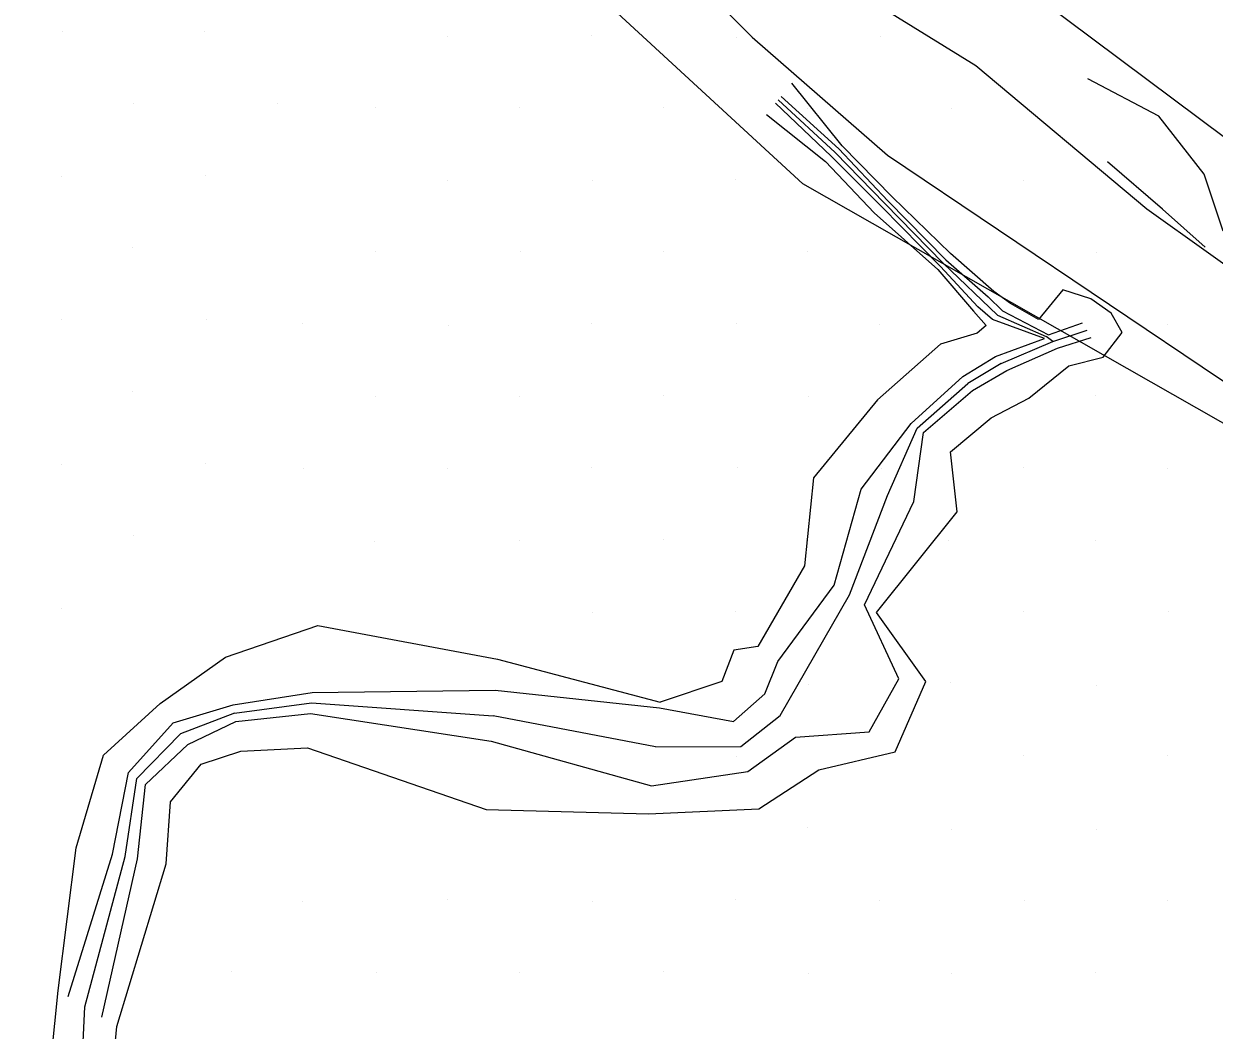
# Model space of a CAD drawing. Extents: x 1602514 to 1609837, y 863887 to 871157.
# Drawn here: x 1606037.2 to 1606212.5, y 865798.3 to 865946.5 of the extents above; entities that cross this region are included whole.
import ezdxf

# ---------------------------------------------------------------- set-up
doc = ezdxf.new("R2010")
doc.units = 0
for name, color, linetype in [('Survey-Entrances', 7, 'Continuous'), ('Survey-Flow line', 7, 'Continuous'), ('Survey-Ridge Lines', 7, 'Continuous'), ('Survey-Spot dirt', 7, 'Continuous'), ('Survey-Vegetation trees', 7, 'Continuous')]:
    doc.layers.add(name, color=color, linetype=linetype)

msp = doc.modelspace()

# ---------------------------------------------------------------- linework, layer by layer
at = {"layer": 'Survey-Entrances'}
for points in [[(1605874.24, 866215.49), (1605913.65, 866199.23), (1605935.58, 866185.16), (1605958.16, 866164.19), (1605974.98, 866146.63), (1605998.7, 866117.05), (1606035.1, 866072.5), (1606068.65, 866035.27), (1606104.47, 866001.05), (1606132.91, 865973.33), (1606151.35, 865956.5), (1606177.35, 865940.41), (1606202.53, 865919.27), (1606220.73, 865906.35), (1606236.49, 865900.74), (1606251.35, 865897.57), (1606273.45, 865882.37), (1606297.99, 865863.83), (1606322.52, 865847.66), (1606339.42, 865830.91), (1606374.43, 865812.05), (1606392.71, 865802.22), (1606466.05, 865757.66)], [(1605874.24, 866215.49), (1605913.65, 866199.23), (1605935.58, 866185.16), (1605958.16, 866164.19), (1605974.98, 866146.63), (1605998.7, 866117.05), (1606035.1, 866072.5), (1606068.65, 866035.27), (1606104.47, 866001.05), (1606132.91, 865973.33), (1606151.35, 865956.5), (1606177.35, 865940.41), (1606202.53, 865919.27), (1606220.73, 865906.35), (1606236.49, 865900.74), (1606251.35, 865897.57), (1606273.45, 865882.37), (1606297.99, 865863.83), (1606322.52, 865847.66), (1606339.42, 865830.91), (1606374.43, 865812.05), (1606392.71, 865802.22), (1606466.05, 865757.66)], [(1605980.44, 866121.09), (1606019.19, 866074.99), (1606085.73, 866003.01), (1606144.44, 865944.55), (1606164.35, 865927.19), (1606213.4, 865894.19), (1606253.63, 865868.44), (1606340.93, 865816.94), (1606394.59, 865787.87), (1606454.14, 865751.62), (1606496.71, 865723.41), (1606531.8, 865703.74), (1606585.26, 865664.88), (1606641.47, 865621.48)], [(1605980.44, 866121.09), (1606019.19, 866074.99), (1606085.73, 866003.01), (1606144.44, 865944.55), (1606164.35, 865927.19), (1606213.4, 865894.19), (1606253.63, 865868.44), (1606340.93, 865816.94), (1606394.59, 865787.87), (1606454.14, 865751.62), (1606496.71, 865723.41), (1606531.8, 865703.74), (1606585.26, 865664.88), (1606641.47, 865621.48)]]:
    msp.add_lwpolyline(points, dxfattribs=at)
at = {"layer": 'Survey-Flow line'}
for p, q in [((1606188.71, 865899.74), (1606187.75, 865900.48)), ((1606188.71, 865899.74), (1606187.75, 865900.48)), ((1606181.12, 865896.51), (1606176.18, 865893.56)), ((1606181.12, 865896.51), (1606176.18, 865893.56)), ((1606068.23, 865845.02), (1606060.26, 865841.99)), ((1606068.23, 865845.02), (1606060.26, 865841.99)), ((1606130.19, 865840.06), (1606106.3, 865844.63)), ((1606130.19, 865840.06), (1606106.3, 865844.63))]:
    msp.add_line(p, q, dxfattribs=at)
for points in [[(1606148.29, 865935.34), (1606156.64, 865927.59), (1606163.95, 865920.06), (1606172.54, 865911.29), (1606180.56, 865903.63), (1606187.75, 865900.48)], [(1606148.29, 865935.34), (1606156.64, 865927.59), (1606163.95, 865920.06), (1606172.54, 865911.29), (1606180.56, 865903.63), (1606187.75, 865900.48)], [(1606181.12, 865896.51), (1606188.71, 865899.74), (1606193.75, 865901.42)], [(1606181.12, 865896.51), (1606188.71, 865899.74), (1606193.75, 865901.42)], [(1606130.2, 865840.06), (1606142.76, 865840.11), (1606148.58, 865844.67), (1606158.75, 865862.43), (1606164.37, 865877.08), (1606168.74, 865887), (1606176.18, 865893.56)], [(1606130.2, 865840.06), (1606142.76, 865840.11), (1606148.58, 865844.67), (1606158.75, 865862.43), (1606164.37, 865877.08), (1606168.74, 865887), (1606176.18, 865893.56)], [(1606068.23, 865845.02), (1606079.53, 865846.54), (1606106.3, 865844.63)], [(1606068.23, 865845.02), (1606079.53, 865846.54), (1606106.3, 865844.63)], [(1606045.16, 865780.13), (1606046.19, 865801.76), (1606052.1, 865823.9), (1606053.85, 865835.39), (1606060.26, 865841.99)], [(1606045.16, 865780.13), (1606046.19, 865801.76), (1606052.1, 865823.9), (1606053.85, 865835.39), (1606060.26, 865841.99)]]:
    msp.add_lwpolyline(points, dxfattribs=at)
at = {"layer": 'Survey-Ridge Lines'}
for points in [[(1606213.79, 865916), (1606210.99, 865924.4), (1606204.32, 865932.93), (1606193.84, 865938.45)], [(1606213.79, 865916), (1606210.99, 865924.4), (1606204.32, 865932.93), (1606193.84, 865938.45)], [(1606129.19, 865830.19), (1606145.41, 865830.95), (1606154.27, 865836.69), (1606165.5, 865839.32), (1606170.03, 865849.69), (1606162.77, 865859.83), (1606174.63, 865874.67), (1606173.63, 865883.52), (1606179.65, 865888.5), (1606185.16, 865891.4), (1606191.08, 865896.19), (1606196.13, 865897.43), (1606198.93, 865901.06), (1606197.29, 865903.92), (1606194.31, 865906.05), (1606190.17, 865907.38), (1606186.58, 865902.98), (1606182.48, 865905.33), (1606180.01, 865907.09), (1606173.65, 865912.7), (1606165.07, 865921.04), (1606157.69, 865928.57), (1606150.29, 865937.81)], [(1606129.19, 865830.19), (1606145.41, 865830.95), (1606154.27, 865836.69), (1606165.5, 865839.32), (1606170.03, 865849.69), (1606162.77, 865859.83), (1606174.63, 865874.67), (1606173.63, 865883.52), (1606179.65, 865888.5), (1606185.16, 865891.4), (1606191.08, 865896.19), (1606196.13, 865897.43), (1606198.93, 865901.06), (1606197.29, 865903.92), (1606194.31, 865906.05), (1606190.17, 865907.38), (1606186.58, 865902.98), (1606182.48, 865905.33), (1606180.01, 865907.09), (1606173.65, 865912.7), (1606165.07, 865921.04), (1606157.69, 865928.57), (1606150.29, 865937.81)], [(1606130.78, 865845.8), (1606141.69, 865843.79), (1606146.32, 865847.84), (1606148.2, 865852.61), (1606156.52, 865863.88), (1606160.49, 865878), (1606167.83, 865887.65), (1606175.47, 865894.58), (1606180.29, 865897.56), (1606187.47, 865900.2), (1606179.84, 865902.97), (1606177.67, 865904.84), (1606172.16, 865910.79), (1606163.48, 865919.65), (1606156.07, 865927.06), (1606147.89, 865934.84)], [(1606130.78, 865845.8), (1606141.69, 865843.79), (1606146.32, 865847.84), (1606148.2, 865852.61), (1606156.52, 865863.88), (1606160.49, 865878), (1606167.83, 865887.65), (1606175.47, 865894.58), (1606180.29, 865897.56), (1606187.47, 865900.2), (1606179.84, 865902.97), (1606177.67, 865904.84), (1606172.16, 865910.79), (1606163.48, 865919.65), (1606156.07, 865927.06), (1606147.89, 865934.84)], [(1606148.69, 865935.83), (1606157.2, 865928.11), (1606164.43, 865920.48), (1606172.93, 865911.78), (1606179.2, 865906.31), (1606181.3, 865904.27), (1606188.07, 865900.74), (1606193.1, 865902.48)], [(1606148.69, 865935.83), (1606157.2, 865928.11), (1606164.43, 865920.48), (1606172.93, 865911.78), (1606179.2, 865906.31), (1606181.3, 865904.27), (1606188.07, 865900.74), (1606193.1, 865902.48)], [(1606146.55, 865933.18), (1606155.24, 865926.27), (1606162.42, 865918.72), (1606171.8, 865910.33), (1606177.02, 865904.23), (1606178.88, 865902.11), (1606177.59, 865900.97), (1606172.17, 865899.38), (1606162.87, 865891.18), (1606153.48, 865879.65), (1606152.15, 865866.72), (1606145.29, 865854.84), (1606141.74, 865854.28), (1606139.98, 865849.68), (1606130.87, 865846.65)], [(1606146.55, 865933.18), (1606155.24, 865926.27), (1606162.42, 865918.72), (1606171.8, 865910.33), (1606177.02, 865904.23), (1606178.88, 865902.11), (1606177.59, 865900.97), (1606172.17, 865899.38), (1606162.87, 865891.18), (1606153.48, 865879.65), (1606152.15, 865866.72), (1606145.29, 865854.84), (1606141.74, 865854.28), (1606139.98, 865849.68), (1606130.87, 865846.65)], [(1606211.15, 865913.63), (1606204.84, 865919.25), (1606196.74, 865926.23)], [(1606211.15, 865913.63), (1606204.84, 865919.25), (1606196.74, 865926.23)], [(1606129.61, 865834.32), (1606143.82, 865836.43), (1606150.84, 865841.5), (1606161.66, 865842.27), (1606166.04, 865850.09), (1606160.98, 865860.99), (1606168.26, 865876.17), (1606169.65, 865886.36), (1606176.88, 865892.53), (1606181.95, 865895.46), (1606189.38, 865898.76), (1606194.37, 865900.35)], [(1606129.61, 865834.32), (1606143.82, 865836.43), (1606150.84, 865841.5), (1606161.66, 865842.27), (1606166.04, 865850.09), (1606160.98, 865860.99), (1606168.26, 865876.17), (1606169.65, 865886.36), (1606176.88, 865892.53), (1606181.95, 865895.46), (1606189.38, 865898.76), (1606194.37, 865900.35)], [(1606038.75, 865772.61), (1606041.2, 865776.14), (1606039.79, 865779.9), (1606042.24, 865804.19), (1606044.9, 865825.2), (1606048.92, 865838.85), (1606057.25, 865846.46), (1606066.9, 865853.27), (1606080.49, 865857.92), (1606106.93, 865852.98), (1606130.87, 865846.65)], [(1606038.75, 865772.61), (1606041.2, 865776.14), (1606039.79, 865779.9), (1606042.24, 865804.19), (1606044.9, 865825.2), (1606048.92, 865838.85), (1606057.25, 865846.46), (1606066.9, 865853.27), (1606080.49, 865857.92), (1606106.93, 865852.98), (1606130.87, 865846.65)], [(1606043.71, 865803.29), (1606050.27, 865824.24), (1606052.6, 865836.27), (1606059.19, 865843.6), (1606068.03, 865846.26), (1606079.66, 865848.08), (1606106.58, 865848.38), (1606130.78, 865845.8)], [(1606043.71, 865803.29), (1606050.27, 865824.24), (1606052.6, 865836.27), (1606059.19, 865843.6), (1606068.03, 865846.26), (1606079.66, 865848.08), (1606106.58, 865848.38), (1606130.78, 865845.8)], [(1606048.68, 865800.24), (1606053.94, 865823.58), (1606055.1, 865834.53), (1606061.35, 865840.41), (1606068.43, 865843.77), (1606079.4, 865844.99), (1606106.02, 865840.87), (1606129.61, 865834.32)], [(1606048.68, 865800.24), (1606053.94, 865823.58), (1606055.1, 865834.53), (1606061.35, 865840.41), (1606068.43, 865843.77), (1606079.4, 865844.99), (1606106.02, 865840.87), (1606129.61, 865834.32)], [(1606052.56, 865704.3), (1606048.5, 865719.88), (1606044.34, 865737.95), (1606055.34, 865748.18), (1606056.44, 865763.96), (1606049.14, 865780.3), (1606050.91, 865798.88), (1606058.14, 865822.82), (1606058.78, 865831.95), (1606063.32, 865837.5), (1606069.13, 865839.43), (1606078.97, 865839.91), (1606105.26, 865830.82), (1606129.19, 865830.19)], [(1606052.56, 865704.3), (1606048.5, 865719.88), (1606044.34, 865737.95), (1606055.34, 865748.18), (1606056.44, 865763.96), (1606049.14, 865780.3), (1606050.91, 865798.88), (1606058.14, 865822.82), (1606058.78, 865831.95), (1606063.32, 865837.5), (1606069.13, 865839.43), (1606078.97, 865839.91), (1606105.26, 865830.82), (1606129.19, 865830.19)]]:
    msp.add_lwpolyline(points, dxfattribs=at)
at = {"layer": 'Survey-Spot dirt'}
for p, q in [((1606042.83, 865945.39), (1606042.83, 865945.39)), ((1606042.83, 865945.39), (1606042.83, 865945.39)), ((1606063.83, 865945.38), (1606063.83, 865945.38)), ((1606063.83, 865945.38), (1606063.83, 865945.38)), ((1606099.58, 865944.7), (1606099.58, 865944.7)), ((1606099.58, 865944.7), (1606099.58, 865944.7)), ((1606120.79, 865944.79), (1606120.79, 865944.79)), ((1606120.79, 865944.79), (1606120.79, 865944.79)), ((1606142.06, 865944.56), (1606142.06, 865944.56)), ((1606142.06, 865944.56), (1606142.06, 865944.56)), ((1606163.36, 865944.63), (1606163.36, 865944.63)), ((1606163.36, 865944.63), (1606163.36, 865944.63)), ((1606053.33, 865934.85), (1606053.33, 865934.85)), ((1606053.33, 865934.85), (1606053.33, 865934.85)), ((1606074.51, 865934.76), (1606074.51, 865934.76)), ((1606074.51, 865934.76), (1606074.51, 865934.76)), ((1606088.97, 865934.18), (1606088.97, 865934.18)), ((1606088.97, 865934.18), (1606088.97, 865934.18)), ((1606110.23, 865934.17), (1606110.23, 865934.17)), ((1606110.23, 865934.17), (1606110.23, 865934.17)), ((1606131.39, 865934.16), (1606131.39, 865934.16)), ((1606131.39, 865934.16), (1606131.39, 865934.16)), ((1606152.53, 865934.05), (1606152.53, 865934.05)), ((1606152.53, 865934.05), (1606152.53, 865934.05)), ((1606173.84, 865934.13), (1606173.84, 865934.13)), ((1606173.84, 865934.13), (1606173.84, 865934.13)), ((1606042.7, 865924.12), (1606042.7, 865924.12)), ((1606042.7, 865924.12), (1606042.7, 865924.12)), ((1606063.97, 865924.25), (1606063.97, 865924.25)), ((1606063.97, 865924.25), (1606063.97, 865924.25)), ((1606099.59, 865923.5), (1606099.59, 865923.5)), ((1606099.59, 865923.5), (1606099.59, 865923.5)), ((1606120.9, 865923.43), (1606120.9, 865923.43)), ((1606120.9, 865923.43), (1606120.9, 865923.43)), ((1606141.93, 865923.6), (1606141.93, 865923.6)), ((1606141.93, 865923.6), (1606141.93, 865923.6)), ((1606184.4, 865923.51), (1606184.4, 865923.51)), ((1606184.4, 865923.51), (1606184.4, 865923.51)), ((1606053.2, 865913.57), (1606053.2, 865913.57)), ((1606053.2, 865913.57), (1606053.2, 865913.57)), ((1606089.02, 865912.96), (1606089.02, 865912.96)), ((1606089.02, 865912.96), (1606089.02, 865912.96)), ((1606110.35, 865912.95), (1606110.35, 865912.95)), ((1606110.35, 865912.95), (1606110.35, 865912.95)), ((1606131.35, 865912.94), (1606131.35, 865912.94)), ((1606131.35, 865912.94), (1606131.35, 865912.94)), ((1606152.52, 865912.98), (1606152.52, 865912.98)), ((1606152.52, 865912.98), (1606152.52, 865912.98)), ((1606195.07, 865912.89), (1606195.07, 865912.89)), ((1606195.07, 865912.89), (1606195.07, 865912.89)), ((1606042.81, 865902.96), (1606042.81, 865902.96)), ((1606042.81, 865902.96), (1606042.81, 865902.96)), ((1606064.05, 865902.97), (1606064.05, 865902.97)), ((1606064.05, 865902.97), (1606064.05, 865902.97)), ((1606078.3, 865902.39), (1606078.3, 865902.39)), ((1606078.3, 865902.39), (1606078.3, 865902.39)), ((1606099.66, 865902.17), (1606099.66, 865902.17)), ((1606099.66, 865902.17), (1606099.66, 865902.17)), ((1606120.71, 865902.35), (1606120.71, 865902.35)), ((1606120.71, 865902.35), (1606120.71, 865902.35)), ((1606142.17, 865902.39), (1606142.17, 865902.39)), ((1606142.17, 865902.39), (1606142.17, 865902.39)), ((1606163.19, 865902.31), (1606163.19, 865902.31)), ((1606163.19, 865902.31), (1606163.19, 865902.31)), ((1606205.65, 865902.27), (1606205.65, 865902.27)), ((1606205.65, 865902.27), (1606205.65, 865902.27)), ((1606053.26, 865892.43), (1606053.26, 865892.43)), ((1606053.26, 865892.43), (1606053.26, 865892.43)), ((1606088.96, 865891.66), (1606088.96, 865891.66)), ((1606088.96, 865891.66), (1606088.96, 865891.66)), ((1606110.21, 865891.68), (1606110.21, 865891.68)), ((1606110.21, 865891.68), (1606110.21, 865891.68)), ((1606131.37, 865891.74), (1606131.37, 865891.74)), ((1606131.37, 865891.74), (1606131.37, 865891.74)), ((1606152.71, 865891.68), (1606152.71, 865891.68)), ((1606152.71, 865891.68), (1606152.71, 865891.68)), ((1606173.8, 865891.76), (1606173.8, 865891.76)), ((1606173.8, 865891.76), (1606173.8, 865891.76)), ((1606195.02, 865891.77), (1606195.02, 865891.77)), ((1606195.02, 865891.77), (1606195.02, 865891.77)), ((1606042.67, 865881.63), (1606042.67, 865881.63)), ((1606042.67, 865881.63), (1606042.67, 865881.63)), ((1606063.99, 865881.74), (1606063.99, 865881.74)), ((1606063.99, 865881.74), (1606063.99, 865881.74)), ((1606078.44, 865881.04), (1606078.44, 865881.04)), ((1606078.44, 865881.04), (1606078.44, 865881.04)), ((1606099.51, 865881), (1606099.51, 865881)), ((1606099.51, 865881), (1606099.51, 865881)), ((1606120.77, 865881.17), (1606120.77, 865881.17)), ((1606120.77, 865881.17), (1606120.77, 865881.17)), ((1606142.27, 865881.19), (1606142.27, 865881.19)), ((1606142.27, 865881.19), (1606142.27, 865881.19)), ((1606163.42, 865881.12), (1606163.42, 865881.12)), ((1606163.42, 865881.12), (1606163.42, 865881.12)), ((1606184.34, 865881.25), (1606184.34, 865881.25)), ((1606184.34, 865881.25), (1606184.34, 865881.25)), ((1606205.52, 865881.12), (1606205.52, 865881.12)), ((1606205.52, 865881.12), (1606205.52, 865881.12)), ((1606053.31, 865871.23), (1606053.31, 865871.23)), ((1606053.31, 865871.23), (1606053.31, 865871.23)), ((1606088.86, 865870.36), (1606088.86, 865870.36)), ((1606088.86, 865870.36), (1606088.86, 865870.36)), ((1606110.23, 865870.41), (1606110.23, 865870.41)), ((1606110.23, 865870.41), (1606110.23, 865870.41)), ((1606131.35, 865870.59), (1606131.35, 865870.59)), ((1606131.35, 865870.59), (1606131.35, 865870.59)), ((1606152.46, 865870.47), (1606152.46, 865870.47)), ((1606152.46, 865870.47), (1606152.46, 865870.47)), ((1606173.36, 865870.47), (1606173.36, 865870.47)), ((1606173.36, 865870.47), (1606173.36, 865870.47)), ((1606194.97, 865870.5), (1606194.97, 865870.5)), ((1606194.97, 865870.5), (1606194.97, 865870.5)), ((1606042.81, 865860.49), (1606042.81, 865860.49)), ((1606042.81, 865860.49), (1606042.81, 865860.49)), ((1606120.97, 865859.83), (1606120.97, 865859.83)), ((1606120.97, 865859.83), (1606120.97, 865859.83)), ((1606142, 865859.94), (1606142, 865859.94)), ((1606142, 865859.94), (1606142, 865859.94)), ((1606184.36, 865859.95), (1606184.36, 865859.95)), ((1606184.36, 865859.95), (1606184.36, 865859.95)), ((1606205.8, 865859.94), (1606205.8, 865859.94)), ((1606205.8, 865859.94), (1606205.8, 865859.94)), ((1606152.69, 865849.17), (1606152.69, 865849.17)), ((1606152.69, 865849.17), (1606152.69, 865849.17)), ((1606173.67, 865849.46), (1606173.67, 865849.46)), ((1606173.67, 865849.46), (1606173.67, 865849.46)), ((1606195.1, 865849.13), (1606195.1, 865849.13)), ((1606195.1, 865849.13), (1606195.1, 865849.13)), ((1606142.06, 865838.67), (1606142.06, 865838.67)), ((1606142.06, 865838.67), (1606142.06, 865838.67)), ((1606163.34, 865838.75), (1606163.34, 865838.75)), ((1606163.34, 865838.75), (1606163.34, 865838.75)), ((1606184.45, 865838.78), (1606184.45, 865838.78)), ((1606184.45, 865838.78), (1606184.45, 865838.78)), ((1606205.64, 865838.71), (1606205.64, 865838.71)), ((1606205.64, 865838.71), (1606205.64, 865838.71)), ((1606152.59, 865828.14), (1606152.59, 865828.14)), ((1606152.59, 865828.14), (1606152.59, 865828.14)), ((1606173.84, 865827.87), (1606173.84, 865827.87)), ((1606173.84, 865827.87), (1606173.84, 865827.87)), ((1606195.2, 865827.86), (1606195.2, 865827.86)), ((1606195.2, 865827.86), (1606195.2, 865827.86)), ((1606078.27, 865817.35), (1606078.27, 865817.35)), ((1606078.27, 865817.35), (1606078.27, 865817.35)), ((1606099.61, 865817.6), (1606099.61, 865817.6)), ((1606099.61, 865817.6), (1606099.61, 865817.6)), ((1606120.94, 865817.23), (1606120.94, 865817.23)), ((1606120.94, 865817.23), (1606120.94, 865817.23)), ((1606141.92, 865817.51), (1606141.92, 865817.51)), ((1606141.92, 865817.51), (1606141.92, 865817.51)), ((1606163.15, 865817.49), (1606163.15, 865817.49)), ((1606163.15, 865817.49), (1606163.15, 865817.49)), ((1606184.51, 865817.48), (1606184.51, 865817.48)), ((1606184.51, 865817.48), (1606184.51, 865817.48)), ((1606205.64, 865817.41), (1606205.64, 865817.41)), ((1606205.64, 865817.41), (1606205.64, 865817.41)), ((1606067.78, 865806.91), (1606067.78, 865806.91)), ((1606067.78, 865806.91), (1606067.78, 865806.91)), ((1606089.07, 865806.76), (1606089.07, 865806.76)), ((1606089.07, 865806.76), (1606089.07, 865806.76)), ((1606110.2, 865806.79), (1606110.2, 865806.79)), ((1606110.2, 865806.79), (1606110.2, 865806.79)), ((1606131.36, 865806.96), (1606131.36, 865806.96)), ((1606131.36, 865806.96), (1606131.36, 865806.96)), ((1606152.68, 865806.69), (1606152.68, 865806.69)), ((1606152.68, 865806.69), (1606152.68, 865806.69)), ((1606173.86, 865806.72), (1606173.86, 865806.72)), ((1606173.86, 865806.72), (1606173.86, 865806.72)), ((1606194.99, 865806.88), (1606194.99, 865806.88)), ((1606194.99, 865806.88), (1606194.99, 865806.88))]:
    msp.add_line(p, q, dxfattribs=at)
at = {"layer": 'Survey-Vegetation trees'}
for points in [[(1605868.24, 866270.35), (1605917, 866264.25), (1606013.01, 866150.65), (1606159.29, 865970.73), (1606288.82, 865873.91), (1606519.68, 865754.98), (1606525.78, 865726.01), (1606624.06, 865677.98), (1606673.59, 865661.97), (1606653.02, 865637.57), (1606750.54, 865552.19), (1606932.64, 865405.81), (1606897.48, 865634.77), (1606852.53, 866057.89), (1606634.62, 866157.76), (1606377.05, 866304.34), (1606183.52, 866423.27), (1605933.61, 866558.21), (1605731.71, 866735.08)], [(1605868.24, 866270.35), (1605917, 866264.25), (1606013.01, 866150.65), (1606159.29, 865970.73), (1606288.82, 865873.91), (1606519.68, 865754.98), (1606525.78, 865726.01), (1606624.06, 865677.98), (1606673.59, 865661.97), (1606653.02, 865637.57), (1606750.54, 865552.19), (1606932.64, 865405.81), (1606897.48, 865634.77), (1606852.53, 866057.89), (1606634.62, 866157.76), (1606377.05, 866304.34), (1606183.52, 866423.27), (1605933.61, 866558.21), (1605731.71, 866735.08)], [(1606966.17, 865108.64), (1606926.01, 865368.72), (1606585.43, 865634.79), (1606394.19, 865784.98), (1606151.9, 865922.97), (1606027.71, 866037.32), (1605914.18, 866179.13), (1605665.45, 866233.32)], [(1606966.17, 865108.64), (1606926.01, 865368.72), (1606585.43, 865634.79), (1606394.19, 865784.98), (1606151.9, 865922.97), (1606027.71, 866037.32), (1605914.18, 866179.13), (1605665.45, 866233.32)]]:
    msp.add_lwpolyline(points, dxfattribs=at)

doc.saveas('drawing.dxf')
